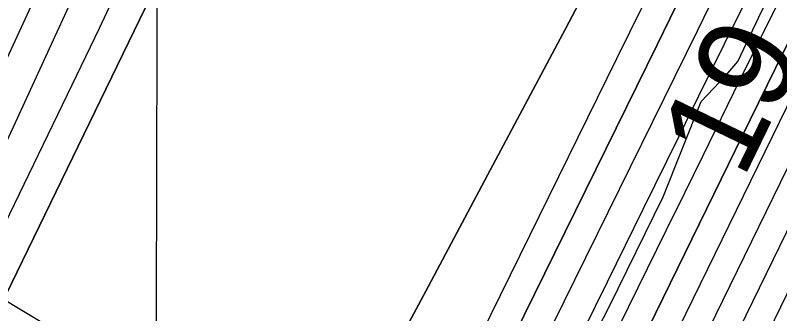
# Model space of a CAD drawing. Extents: x 3180038 to 3217926, y 922069 to 947485.
# Drawn here: x 3192033 to 3192566, y 942866 to 943074 of the extents above; entities that cross this region are included whole.
import ezdxf

# ---------------------------------------------------------------- set-up
doc = ezdxf.new("R2010")
doc.units = 0
for name, color, linetype in [('V-GRID-MAJR', 7, 'Continuous'), ('V-RIVR-EDGE', 7, 'Continuous'), ('V-RIVR-RANG', 7, 'Continuous'), ('V-TOPO-DPTH', 7, 'Continuous'), ('V-TOPO-MAJR', 7, 'Continuous'), ('V-TOPO-MINR', 7, 'Continuous'), ('V-TOPO-WATR', 7, 'Continuous'), ('V-UTIL-LINE', 7, 'Continuous')]:
    doc.layers.add(name, color=color, linetype=linetype)

msp = doc.modelspace()

# ---------------------------------------------------------------- linework, layer by layer
at = {"layer": 'V-GRID-MAJR'}
msp.add_spline([(3192093.673, 927501.081), (3192108.659, 933561.54), (3192123.65, 939624.61), (3192138.642, 945687.729), (3192138.648, 945690.29)], degree=3, dxfattribs=at)
at = {"layer": 'V-RIVR-EDGE'}
msp.add_lwpolyline([(3192423.6757407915, 942825.3345497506), (3192447.126475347, 942870.9153697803), (3192484.6568838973, 942947.578743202), (3192511.2706321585, 943013.8966542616), (3192528.429964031, 943032.0060223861), (3192536.7522437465, 943041.8392771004), (3192553.435275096, 943077.0643755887), (3192568.5470587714, 943106.0698856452), (3192582.1093955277, 943137.6723410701), (3192597.2288735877, 943169.7895689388), (3192622.252138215, 943222.1085970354), (3192636.342071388, 943257.3401075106), (3192657.6901146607, 943291.5164251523), (3192668.133039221, 943320.0148571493), (3192682.203736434, 943347.4670730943), (3192715.0383555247, 943412.7323561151), (3192732.777862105, 943455.7341843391), (3192757.801126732, 943508.0532124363), (3192772.927016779, 943542.7635384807), (3192789.0850165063, 943575.3968211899), (3192808.9143903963, 943624.6169554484), (3192823.490883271, 943646.8816926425), (3192837.5667100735, 943676.4083871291)], dxfattribs=at)
at = {"layer": 'V-TOPO-DPTH'}
for points in [[(3192577.0985536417, 945689.3012897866), (3192629.2193421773, 945689.1837864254), (3192538.1337533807, 944360.37462852), (3192530.825931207, 944301.44163481), (3192521.5788215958, 944242.8645556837), (3192509.4227808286, 944184.8213484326), (3192495.327452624, 944127.1340557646), (3192478.6886109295, 944070.0835434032), (3192460.6137857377, 944013.522436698), (3192440.3849853, 943957.6954384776), (3192418.720201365, 943902.3578459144), (3192179.74040803, 943324.8113015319), (3192169.565577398, 943300.5756256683), (3192159.225211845, 943276.4117974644), (3192148.6365439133, 943252.3557407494), (3192137.8823410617, 943228.3715316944), (3192075.6067645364, 943091.3774905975), (3192033.2716292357, 942999.0996303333), (3191990.511257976, 942907.021041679), (3191947.1130327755, 942815.2413604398), (3191903.2895716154, 942723.6609508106), (3191733.21, 942371.38), (3191695.21, 942389.79)], [(3192668.2657052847, 945195.2824267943), (3192595.88962729, 945202.950662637), (3192538.1337533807, 944360.37462852), (3192530.825931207, 944301.44163481), (3192521.5788215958, 944242.8645556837), (3192509.4227808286, 944184.8213484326), (3192495.327452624, 944127.1340557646), (3192478.6886109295, 944070.0835434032), (3192460.6137857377, 944013.522436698), (3192440.3849853, 943957.6954384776), (3192418.720201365, 943902.3578459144), (3192179.74040803, 943324.8113015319), (3192169.565577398, 943300.5756256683), (3192159.225211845, 943276.4117974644), (3192148.6365439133, 943252.3557407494), (3192137.8823410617, 943228.3715316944), (3192075.6067645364, 943091.3774905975), (3192033.2716292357, 942999.0996303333), (3191990.511257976, 942907.021041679), (3191947.1130327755, 942815.2413604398), (3191903.2895716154, 942723.6609508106), (3191733.21, 942371.38)], [(3191733.21, 942371.38), (3191771.22, 942352.97), (3191821.505724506, 942456.3662745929), (3191846.64154208, 942508.0678340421), (3191871.767966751, 942559.7739563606), (3191896.880302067, 942611.4869229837), (3191921.983244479, 942663.2044524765), (3192205.3186394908, 943247.1395808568), (3192206.6990886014, 943250.0112127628), (3192208.065517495, 943252.8894381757), (3192209.4109160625, 943255.777553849), (3192210.742294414, 943258.6722630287), (3192251.7177492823, 943348.624649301), (3192273.2651703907, 943396.6138235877), (3192294.464461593, 943444.7540585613), (3192315.141557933, 943493.1208845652), (3192335.470524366, 943541.638771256), (3192590.7977438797, 944160.3848959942)], [(3191771.22, 942352.97), (3191821.505724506, 942456.3662745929), (3191846.64154208, 942508.0678340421), (3191871.767966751, 942559.7739563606), (3191896.880302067, 942611.4869229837), (3191921.983244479, 942663.2044524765), (3192205.3186394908, 943247.1395808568), (3192206.6990886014, 943250.0112127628), (3192208.065517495, 943252.8894381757), (3192209.4109160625, 943255.777553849), (3192210.742294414, 943258.6722630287), (3192251.7177492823, 943348.624649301), (3192273.2651703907, 943396.6138235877), (3192294.464461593, 943444.7540585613), (3192315.141557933, 943493.1208845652), (3192335.470524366, 943541.638771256), (3192590.7977438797, 944160.3848959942)], [(3192066.23, 942210.13), (3191978.34, 942252.68), (3192183.652176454, 942630.147935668), (3192229.089080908, 942713.975358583), (3192274.3625062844, 942797.8906727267), (3192319.3907130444, 942881.9378237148), (3192364.255440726, 942966.0728659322), (3192416.641629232, 943064.6593402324), (3192435.1291126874, 943099.5993039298), (3192453.5345474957, 943134.5822516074), (3192471.816909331, 943169.6296752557), (3192490.0172225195, 943204.7200828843), (3192495.903601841, 943216.1180533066), (3192517.012952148, 943256.9254642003), (3192538.1588165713, 943297.7139140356), (3192559.3594521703, 943338.4739222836), (3192580.5966018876, 943379.2149694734), (3192805.85507376, 943810.6404619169), (3192828.1179805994, 943853.4830771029), (3192850.2691024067, 943896.3831355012)], [(3192850.2691024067, 943896.3831355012), (3192828.1179805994, 943853.4830771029), (3192805.85507376, 943810.6404619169), (3192580.5966018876, 943379.2149694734), (3192559.3594521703, 943338.4739222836), (3192538.1588165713, 943297.7139140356), (3192517.012952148, 943256.9254642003), (3192495.903601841, 943216.1180533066), (3192490.0172225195, 943204.7200828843), (3192471.816909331, 943169.6296752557), (3192453.5345474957, 943134.5822516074), (3192435.1291126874, 943099.5993039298), (3192416.641629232, 943064.6593402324), (3192364.255440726, 942966.0728659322), (3192319.3907130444, 942881.9378237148), (3192274.3625062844, 942797.8906727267), (3192229.089080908, 942713.975358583), (3192183.652176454, 942630.147935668), (3191978.34, 942252.68)], [(3192857.4919189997, 943810.71868397), (3192834.7664470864, 943766.1758917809), (3192811.9721460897, 943721.6667298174), (3192789.321809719, 943677.0848625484), (3192766.8874202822, 943632.3939373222), (3192744.596995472, 943587.6303067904), (3192534.6711172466, 943163.4889685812), (3192521.091031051, 943136.0229510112), (3192507.525983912, 943108.5495155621), (3192493.98349536, 943081.0649532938), (3192480.4560458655, 943053.5729731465), (3192259.714260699, 942604.4918523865), (3192227.429343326, 942538.7833039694), (3192195.158957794, 942473.0676225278), (3192162.9103700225, 942407.3412415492), (3192130.6763140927, 942341.607727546), (3192066.23, 942210.13)], [(3192857.4919189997, 943810.71868397), (3192834.7664470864, 943766.1758917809), (3192811.9721460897, 943721.6667298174), (3192789.321809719, 943677.0848625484), (3192766.8874202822, 943632.3939373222), (3192744.596995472, 943587.6303067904), (3192534.6711172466, 943163.4889685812), (3192521.091031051, 943136.0229510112), (3192507.525983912, 943108.5495155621), (3192493.98349536, 943081.0649532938), (3192480.4560458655, 943053.5729731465), (3192259.714260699, 942604.4918523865), (3192227.429343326, 942538.7833039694), (3192195.158957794, 942473.0676225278), (3192162.9103700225, 942407.3412415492), (3192130.6763140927, 942341.607727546), (3192066.23, 942210.13), (3192103.97, 942191.85)], [(3192103.97, 942191.85), (3192396.270437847, 942787.3969826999), (3192421.0711799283, 942837.9062171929), (3192445.882989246, 942888.410012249), (3192470.711399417, 942938.90564815), (3192495.5508768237, 942989.395844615), (3192509.6395510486, 943018.0214407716), (3192527.440720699, 943054.1958767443), (3192545.2388622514, 943090.3718022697), (3192563.032461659, 943126.5499621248), (3192580.823032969, 943162.7296115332), (3192590.726858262, 943182.8736380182), (3192613.574582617, 943229.0725173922), (3192636.565648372, 943275.1995331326), (3192659.7717262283, 943321.2187534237), (3192683.121145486, 943367.1661100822), (3192727.1819519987, 943453.3710240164), (3192772.54593979, 943542.4292662), (3192817.745468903, 943631.570612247), (3192862.6983099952, 943720.8366140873)], [(3192103.97, 942191.85), (3192396.270437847, 942787.3969826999), (3192421.0711799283, 942837.9062171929), (3192445.882989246, 942888.410012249), (3192470.711399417, 942938.90564815), (3192495.5508768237, 942989.395844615), (3192509.6395510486, 943018.0214407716), (3192527.440720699, 943054.1958767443), (3192545.2388622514, 943090.3718022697), (3192563.032461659, 943126.5499621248), (3192580.823032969, 943162.7296115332), (3192590.726858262, 943182.8736380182), (3192613.574582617, 943229.0725173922), (3192636.565648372, 943275.1995331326), (3192659.7717262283, 943321.2187534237), (3192683.121145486, 943367.1661100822), (3192727.1819519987, 943453.3710240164), (3192772.54593979, 943542.4292662), (3192817.745468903, 943631.570612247), (3192862.6983099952, 943720.8366140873)], [(3192850.545254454, 943595.5724142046), (3192805.2275274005, 943508.7005796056), (3192760.0317117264, 943421.7655283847), (3192715.018763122, 943334.7356522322), (3192670.1277258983, 943247.6425594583), (3192617.1958825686, 943144.6838876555), (3192598.971558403, 943108.9678952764), (3192580.8930309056, 943073.1788124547), (3192563.033198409, 943037.2800939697), (3192545.3191625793, 943001.3082850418), (3192205.8321957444, 942306.5741230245), (3192195.029949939, 942284.4643151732), (3192184.22972214, 942262.3535217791), (3192173.432521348, 942240.2412500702), (3192162.637338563, 942218.1279928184), (3192141.0500000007, 942173.9)]]:
    msp.add_lwpolyline(points, dxfattribs=at)
at = {"layer": 'V-TOPO-MAJR'}
msp.add_lwpolyline([(3192193.34, 942148.5800000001), (3192462.3342201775, 942700.6952738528), (3192490.5905935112, 942758.6816297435), (3192518.852393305, 942816.6653402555), (3192547.122332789, 942874.6450826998), (3192575.397698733, 942932.6221797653), (3192621.827046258, 943027.8060685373), (3192626.9379242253, 943038.165884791), (3192632.110278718, 943048.494570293), (3192637.374848, 943058.7765596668), (3192642.7008938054, 943069.0274182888), (3192657.136251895, 943096.5094118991), (3192669.844010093, 943120.4134659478), (3192682.708955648, 943144.2316076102), (3192695.809682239, 943167.920880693), (3192709.0675961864, 943191.524241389), (3193131.5234262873, 943934.965917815)], dxfattribs=at)
at = {"layer": 'V-TOPO-MINR'}
for points in [[(3192629.2193421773, 945689.1837864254), (3192538.1337533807, 944360.37462852), (3192530.825931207, 944301.44163481), (3192521.5788215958, 944242.8645556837), (3192509.4227808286, 944184.8213484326), (3192495.327452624, 944127.1340557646), (3192478.6886109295, 944070.0835434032), (3192460.6137857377, 944013.522436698), (3192440.3849853, 943957.6954384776), (3192418.720201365, 943902.3578459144), (3192179.74040803, 943324.8113015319), (3192169.565577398, 943300.5756256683), (3192159.225211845, 943276.4117974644), (3192148.6365439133, 943252.3557407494), (3192137.8823410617, 943228.3715316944), (3192075.6067645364, 943091.3774905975), (3192033.2716292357, 942999.0996303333), (3191990.511257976, 942907.021041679), (3191947.1130327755, 942815.2413604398), (3191903.2895716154, 942723.6609508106), (3191733.21, 942371.38)], [(3192562.2892024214, 944861.9445949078), (3192499.09490479, 944365.8273347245), (3192490.8090549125, 944311.5086564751), (3192480.7585890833, 944257.5639822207), (3192468.061199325, 944204.1803139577), (3192453.5991936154, 944151.17064969), (3192402.481513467, 943980.504983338), (3192365.0465785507, 943862.4552507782), (3192325.117341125, 943745.3005968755), (3192281.4466499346, 943629.4885609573), (3192235.281656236, 943514.5716036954), (3192150.785741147, 943313.6324578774), (3192144.9222811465, 943299.8894040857), (3192138.9638768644, 943286.1882293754), (3192132.86305616, 943272.5498732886), (3192126.667291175, 943258.9533962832), (3191950.3952844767, 942877.4082052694), (3191911.736567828, 942794.2704916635), (3191872.8047568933, 942711.2616855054), (3191833.4633045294, 942628.446240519), (3191793.848757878, 942545.75970298), (3191714.21, 942380.5800000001)], [(3192590.7977438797, 944160.3848959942), (3192335.470524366, 943541.638771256), (3192315.141557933, 943493.1208845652), (3192294.464461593, 943444.7540585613), (3192273.2651703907, 943396.6138235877), (3192251.7177492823, 943348.624649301), (3192210.742294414, 943258.6722630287), (3192209.4109160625, 943255.777553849), (3192208.065517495, 943252.8894381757), (3192206.6990886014, 943250.0112127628), (3192205.3186394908, 943247.1395808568), (3191921.983244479, 942663.2044524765), (3191896.880302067, 942611.4869229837), (3191871.767966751, 942559.7739563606), (3191846.64154208, 942508.0678340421), (3191821.505724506, 942456.3662745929), (3191771.22, 942352.97)], [(3192210.77, 942140.14), (3192619.2966778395, 942979.1455164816), (3192624.2617112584, 942989.3404975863), (3192629.227732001, 942999.5349976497), (3192634.1952337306, 943009.7287761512), (3192639.1637227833, 943019.9220736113), (3192647.3179151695, 943036.648040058), (3192648.218946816, 943038.4734740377), (3192649.1318402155, 943040.29288339), (3192651.0050740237, 943043.9076035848), (3192653.507665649, 943048.6416976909), (3192655.736665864, 943052.7939700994), (3192658.000664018, 943056.9267792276), (3192660.31715908, 943061.0303934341), (3192662.6686520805, 943065.1145443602), (3193192.114940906, 943971.267784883)], [(3192453.3339338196, 943920.1085981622), (3192422.3752570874, 943844.1734560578), (3192391.21513851, 943768.3199749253), (3192213.299019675, 943337.6543473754), (3192198.095452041, 943301.3306461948), (3192182.668355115, 943265.1033600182), (3192166.9059642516, 943229.0206963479), (3192150.9200440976, 943193.034447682), (3192147.1509368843, 943184.6546795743), (3192128.947521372, 943144.6279686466), (3192110.5237924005, 943104.7040362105), (3192091.769593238, 943064.9342715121), (3192072.795080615, 943025.2672853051), (3191752.22, 942362.17)], [(3191978.34, 942252.68), (3192183.652176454, 942630.147935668), (3192229.089080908, 942713.975358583), (3192274.3625062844, 942797.8906727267), (3192319.3907130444, 942881.9378237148), (3192364.255440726, 942966.0728659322), (3192416.641629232, 943064.6593402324), (3192435.1291126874, 943099.5993039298), (3192453.5345474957, 943134.5822516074), (3192471.816909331, 943169.6296752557), (3192490.0172225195, 943204.7200828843), (3192495.903601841, 943216.1180533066), (3192517.012952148, 943256.9254642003), (3192538.1588165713, 943297.7139140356), (3192559.3594521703, 943338.4739222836), (3192580.5966018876, 943379.2149694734), (3192805.85507376, 943810.6404619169), (3192828.1179805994, 943853.4830771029), (3192850.2691024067, 943896.3831355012)], [(3192175.91, 942157.02), (3192304.508127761, 942420.8137971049), (3192356.1998702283, 942526.8300335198), (3192407.9017049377, 942632.8413470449), (3192459.618678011, 942738.8452762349), (3192511.345743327, 942844.8442825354), (3192596.33387236, 943018.9702529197), (3192605.649948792, 943037.8644689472), (3192615.0666854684, 943056.7078753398), (3192624.6344125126, 943075.4750672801), (3192634.3027998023, 943094.1914495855), (3192661.093577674, 943145.5472401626), (3192684.3920440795, 943189.8179101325), (3192707.902729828, 943233.9746009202), (3192731.7317445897, 943277.9603229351), (3192755.772978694, 943321.8320657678), (3193073.9263825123, 943897.472700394)], [(3192158.48, 942165.46), (3192227.4107121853, 942306.7733173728), (3192261.881086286, 942377.4275268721), (3192296.3581510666, 942448.0784707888), (3192330.845251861, 942518.7245163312), (3192365.3390433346, 942589.3672962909), (3192570.8319273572, 943010.137911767), (3192584.349111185, 943037.5691500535), (3192597.9952750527, 943064.9355014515), (3192611.8349089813, 943092.2045225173), (3192625.80352295, 943119.4086566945), (3192665.4111081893, 943195.8775357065), (3192699.430491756, 943261.188154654), (3192733.6501730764, 943326.3930669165), (3192768.1703010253, 943391.4394191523), (3192802.890726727, 943456.3800647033), (3193029.608831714, 943878.0883577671)], [(3192047.36, 942219.26), (3192059.1185146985, 942243.2664466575), (3192064.9998259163, 942255.2686625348), (3192070.883875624, 942267.2695351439), (3192076.7720330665, 942279.2683928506), (3192082.662929, 942291.2659072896), (3192452.3515994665, 943043.855504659), (3192470.502083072, 943080.7511176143), (3192488.6810491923, 943117.6326709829), (3192506.9027390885, 943154.4931349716), (3192525.152911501, 943191.3395393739), (3192840.328623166, 943826.7414742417)], [(3192066.23, 942210.13), (3192130.6763140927, 942341.607727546), (3192162.9103700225, 942407.3412415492), (3192195.158957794, 942473.0676225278), (3192227.429343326, 942538.7833039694), (3192259.714260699, 942604.4918523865), (3192480.4560458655, 943053.5729731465), (3192493.98349536, 943081.0649532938), (3192507.525983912, 943108.5495155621), (3192521.091031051, 943136.0229510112), (3192534.6711172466, 943163.4889685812), (3192744.596995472, 943587.6303067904), (3192766.8874202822, 943632.3939373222), (3192789.321809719, 943677.0848625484), (3192811.9721460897, 943721.6667298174), (3192834.7664470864, 943766.1758917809), (3192857.4919189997, 943810.71868397)], [(3192085.1, 942200.99), (3192217.221004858, 942470.3562009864), (3192268.685643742, 942575.2375332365), (3192320.173447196, 942680.1074876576), (3192371.6959975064, 942784.960375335), (3192423.2417123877, 942889.8018851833), (3192508.5716001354, 943063.2861819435), (3192517.4734071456, 943081.3752054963), (3192526.3800975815, 943099.4618229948), (3192535.294113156, 943117.5448314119), (3192544.2130121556, 943135.625433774), (3192647.437861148, 943344.7785071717), (3192680.5461097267, 943411.4610170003), (3192713.865741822, 943478.0371038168), (3192747.502449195, 943544.4535561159), (3192781.350540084, 943610.7635854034), (3192815.1767460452, 943677.0843860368), (3192848.7623938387, 943743.525968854)], [(3192122.84, 942182.72), (3192486.8365861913, 942924.0451854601), (3192499.696934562, 942950.2589584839), (3192512.545648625, 942976.4784280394), (3192525.3769112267, 943002.7064423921), (3192538.1965395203, 943028.9401532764), (3192551.0721196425, 943055.1458937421), (3192564.0339316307, 943081.3086462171), (3192577.1250914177, 943107.4069167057), (3192590.3024830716, 943133.4621992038), (3192675.5095553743, 943300.9093697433), (3192731.354703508, 943410.6562273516), (3192787.1992419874, 943520.4033951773), (3192843.042865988, 943630.1510283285)], [(3192141.0500000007, 942173.9), (3192162.637338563, 942218.1279928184), (3192173.432521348, 942240.2412500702), (3192184.22972214, 942262.3535217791), (3192195.029949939, 942284.4643151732), (3192205.8321957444, 942306.5741230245), (3192545.3191625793, 943001.3082850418), (3192563.033198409, 943037.2800939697), (3192580.8930309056, 943073.1788124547), (3192598.971558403, 943108.9678952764), (3192617.1958825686, 943144.6838876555), (3192670.1277258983, 943247.6425594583), (3192715.018763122, 943334.7356522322), (3192760.0317117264, 943421.7655283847), (3192805.2275274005, 943508.7005796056), (3192850.545254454, 943595.5724142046)]]:
    msp.add_lwpolyline(points, dxfattribs=at)
at = {"layer": 'V-TOPO-WATR'}
msp.add_lwpolyline([(3192103.97, 942191.85), (3192396.270437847, 942787.3969826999), (3192421.0711799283, 942837.9062171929), (3192445.882989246, 942888.410012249), (3192470.711399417, 942938.90564815), (3192495.5508768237, 942989.395844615), (3192509.6395510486, 943018.0214407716), (3192527.440720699, 943054.1958767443), (3192545.2388622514, 943090.3718022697), (3192563.032461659, 943126.5499621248), (3192580.823032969, 943162.7296115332), (3192590.726858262, 943182.8736380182), (3192613.574582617, 943229.0725173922), (3192636.565648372, 943275.1995331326), (3192659.7717262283, 943321.2187534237), (3192683.121145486, 943367.1661100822), (3192727.1819519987, 943453.3710240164), (3192772.54593979, 943542.4292662), (3192817.745468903, 943631.570612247), (3192862.6983099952, 943720.8366140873)], dxfattribs=at)
at = {"layer": 'V-UTIL-LINE'}
msp.add_line((3191799.381, 943010.9940000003), (3192469.253, 942611.2750000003), dxfattribs=at)

# ---------------------------------------------------------------- texts
at = {"layer": 'V-RIVR-RANG'}
msp.add_text('19.6', height=67, rotation=64.12832571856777, dxfattribs=at).set_placement((3192540.2277805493, 942958.8768105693))

doc.saveas('drawing.dxf')
